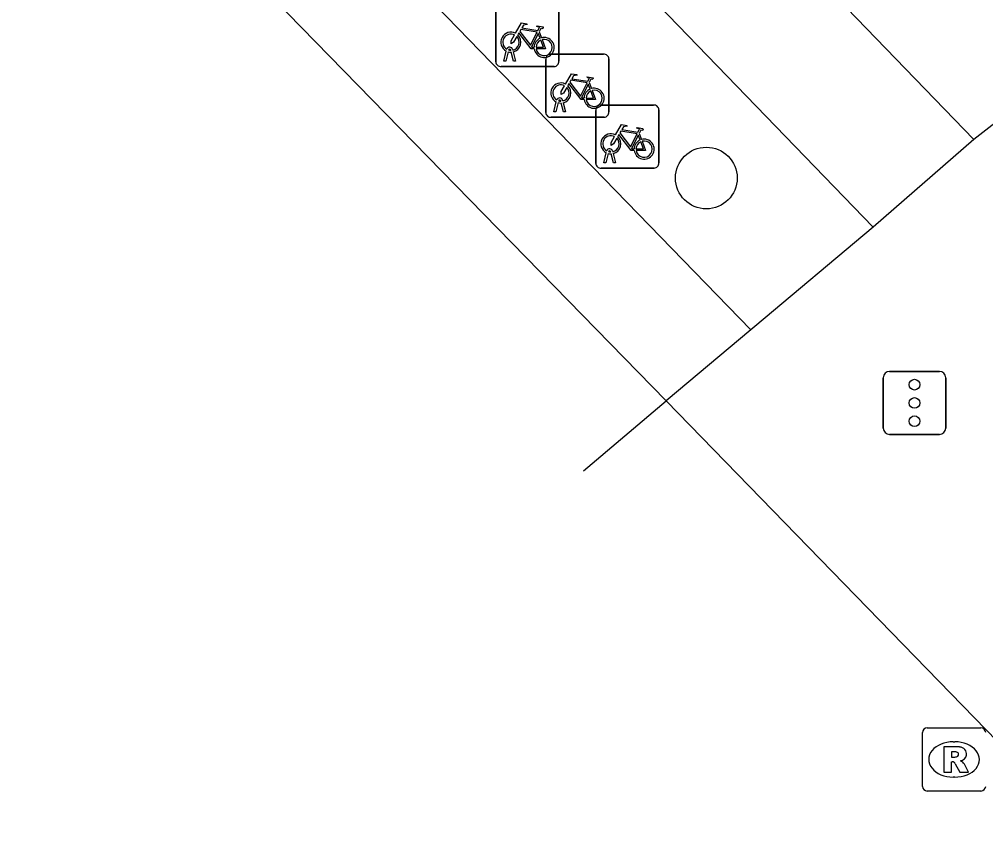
# Model space of a CAD drawing. Extents: x 161087 to 161922, y 382574 to 383873.
# Drawn here: x 161219.67 to 161234.98, y 383152.83 to 383165.64 of the extents above; entities that cross this region are included whole.
import ezdxf

# ---------------------------------------------------------------- set-up
doc = ezdxf.new("R2010")
doc.units = 0
for name, color, linetype in [('IMGEO_Berm_open', 7, 'Continuous'), ('IMGEO_Boom', 7, 'Continuous'), ('IMGEO_Fietsenrek', 7, 'Continuous'), ('IMGEO_Fietspad_gesloten', 7, 'Continuous'), ('IMGEO_Rijbaan_lokaal_gesloten', 7, 'Continuous'), ('IMGEO_Rijbaan_lokaal_open', 7, 'Continuous'), ('IMGEO_Rioolput', 7, 'Continuous'), ('IMGEO_Verkeersregelinstallatiepaal', 7, 'Continuous'), ('IMGEO_Voetgangersgebied_open', 7, 'Continuous')]:
    doc.layers.add(name, color=color, linetype=linetype)

msp = doc.modelspace()

# ---------------------------------------------------------------- linework, layer by layer
at = {"layer": 'IMGEO_Berm_open'}
msp.add_lwpolyline([(161200.711, 383192.181), (161231.254, 383160.721)], dxfattribs=at)
at = {"layer": 'IMGEO_Boom'}
msp.add_circle((161230.551, 383163.127), 0.489, dxfattribs=at)
at = {"layer": 'IMGEO_Fietsenrek'}
for p, q in [((161228.215, 383165.82), (161228.215, 383164.979)), ((161228.215, 383164.979), (161228.215, 383165.82)), ((161227.215, 383164.97), (161227.215, 383165.811)), ((161227.215, 383165.811), (161227.215, 383164.97)), ((161227.902, 383165.444), (161227.938, 383165.349)), ((161227.342, 383164.979), (161227.381, 383165.139)), ((161227.411, 383165.127), (161227.376, 383164.979)), ((161227.453, 383165.151), (161227.452, 383165.155)), ((161227.494, 383164.979), (161227.46, 383165.121)), ((161227.484, 383165.162), (161227.485, 383165.155)), ((161227.492, 383165.125), (161227.527, 383164.979)), ((161228.082, 383165.09), (161228.923, 383165.09)), ((161228.923, 383165.09), (161228.082, 383165.09)), ((161228.14, 383164.895), (161227.299, 383164.895)), ((161227.299, 383164.895), (161228.14, 383164.895)), ((161227.376, 383164.979), (161227.342, 383164.979)), ((161227.527, 383164.979), (161227.494, 383164.979)), ((161228.007, 383164.165), (161228.007, 383165.006)), ((161228.007, 383165.006), (161228.007, 383164.165)), ((161229.007, 383165.015), (161229.007, 383164.174)), ((161229.007, 383164.174), (161229.007, 383165.015)), ((161228.694, 383164.639), (161228.73, 383164.544)), ((161228.134, 383164.174), (161228.173, 383164.334)), ((161228.203, 383164.322), (161228.168, 383164.174)), ((161228.245, 383164.346), (161228.244, 383164.35)), ((161228.286, 383164.174), (161228.252, 383164.316)), ((161228.276, 383164.357), (161228.277, 383164.35)), ((161228.284, 383164.32), (161228.319, 383164.174)), ((161228.874, 383164.284), (161229.715, 383164.284)), ((161229.715, 383164.284), (161228.874, 383164.284)), ((161228.168, 383164.174), (161228.134, 383164.174)), ((161228.319, 383164.174), (161228.286, 383164.174)), ((161228.799, 383163.359), (161228.799, 383164.2)), ((161228.799, 383164.2), (161228.799, 383163.359)), ((161229.799, 383164.209), (161229.799, 383163.368)), ((161229.799, 383163.368), (161229.799, 383164.209)), ((161228.932, 383164.09), (161228.091, 383164.09)), ((161228.091, 383164.09), (161228.932, 383164.09)), ((161229.486, 383163.833), (161229.522, 383163.738)), ((161228.926, 383163.368), (161228.965, 383163.528)), ((161228.995, 383163.516), (161228.96, 383163.368)), ((161229.037, 383163.54), (161229.036, 383163.544)), ((161229.068, 383163.551), (161229.069, 383163.544)), ((161228.96, 383163.368), (161228.926, 383163.368)), ((161229.078, 383163.368), (161229.044, 383163.51)), ((161229.076, 383163.514), (161229.111, 383163.368)), ((161229.111, 383163.368), (161229.078, 383163.368)), ((161229.724, 383163.284), (161228.883, 383163.284)), ((161228.883, 383163.284), (161229.724, 383163.284))]:
    msp.add_line(p, q, dxfattribs=at)
for points in [[(161227.528, 383165.421), (161227.623, 383165.585), (161227.709, 383165.571), (161227.711, 383165.562), (161227.655, 383165.551), (161227.628, 383165.506), (161227.884, 383165.465)], [(161227.884, 383165.465), (161227.909, 383165.514), (161227.903, 383165.518), (161227.88, 383165.522), (161227.868, 383165.529), (161227.867, 383165.532), (161227.869, 383165.537), (161227.964, 383165.522), (161227.966, 383165.512), (161227.956, 383165.499), (161227.944, 383165.493), (161227.93, 383165.499), (161227.902, 383165.444)], [(161227.549, 383165.369), (161227.497, 383165.279), (161227.457, 383165.254), (161227.458, 383165.301), (161227.513, 383165.395)], [(161227.824, 383165.177), (161227.774, 383165.177), (161227.583, 383165.428), (161227.564, 383165.396)], [(161227.871, 383165.44), (161227.614, 383165.481), (161227.597, 383165.452), (161227.764, 383165.232), (161227.871, 383165.44)], [(161227.919, 383165.342), (161227.889, 383165.419), (161227.78, 383165.201), (161227.823, 383165.201)], [(161227.853, 383165.201), (161227.973, 383165.2), (161227.929, 383165.314)], [(161227.949, 383165.321), (161228.004, 383165.176), (161227.854, 383165.176)], [(161228.32, 383164.616), (161228.415, 383164.78), (161228.501, 383164.766), (161228.503, 383164.757), (161228.447, 383164.746), (161228.42, 383164.701), (161228.676, 383164.66)], [(161228.341, 383164.564), (161228.289, 383164.474), (161228.249, 383164.449), (161228.25, 383164.496), (161228.305, 383164.59)], [(161228.616, 383164.372), (161228.566, 383164.372), (161228.375, 383164.623), (161228.356, 383164.591)], [(161228.663, 383164.635), (161228.406, 383164.676), (161228.389, 383164.647), (161228.556, 383164.427), (161228.663, 383164.635)], [(161228.711, 383164.537), (161228.681, 383164.614), (161228.572, 383164.396), (161228.615, 383164.396)], [(161228.676, 383164.66), (161228.701, 383164.709), (161228.695, 383164.713), (161228.672, 383164.717), (161228.66, 383164.724), (161228.659, 383164.727), (161228.661, 383164.732), (161228.756, 383164.717), (161228.758, 383164.707), (161228.748, 383164.694), (161228.736, 383164.688), (161228.722, 383164.694), (161228.694, 383164.639)], [(161228.645, 383164.396), (161228.765, 383164.395), (161228.721, 383164.509)], [(161228.741, 383164.516), (161228.796, 383164.371), (161228.646, 383164.371)], [(161229.112, 383163.81), (161229.207, 383163.974), (161229.293, 383163.96), (161229.295, 383163.951), (161229.239, 383163.94), (161229.212, 383163.895), (161229.468, 383163.854)], [(161229.455, 383163.829), (161229.198, 383163.87), (161229.181, 383163.841), (161229.348, 383163.621), (161229.455, 383163.829)], [(161229.468, 383163.854), (161229.493, 383163.903), (161229.487, 383163.907), (161229.464, 383163.911), (161229.452, 383163.918), (161229.451, 383163.921), (161229.453, 383163.926), (161229.548, 383163.911), (161229.55, 383163.901), (161229.54, 383163.888), (161229.528, 383163.882), (161229.514, 383163.888), (161229.486, 383163.833)], [(161229.133, 383163.758), (161229.081, 383163.668), (161229.041, 383163.643), (161229.042, 383163.69), (161229.097, 383163.784)], [(161229.408, 383163.566), (161229.358, 383163.566), (161229.167, 383163.817), (161229.148, 383163.785)], [(161229.503, 383163.731), (161229.473, 383163.808), (161229.364, 383163.59), (161229.407, 383163.59)], [(161229.437, 383163.59), (161229.557, 383163.589), (161229.513, 383163.703)], [(161229.533, 383163.71), (161229.588, 383163.565), (161229.438, 383163.565)]]:
    msp.add_lwpolyline(points, dxfattribs=at)
for centre, radius, start, end in [((161227.455, 383165.28), 0.159, 62.6766, 242.1369), ((161227.455, 383165.28), 0.129, 63.3192, 238.903), ((161227.455, 383165.28), 0.129, 283.6043, 43.4302), ((161227.455, 383165.28), 0.159, 283.5766, 46.6042), ((161227.982, 383165.196), 0.159, 187.0065, 105.7708), ((161227.435, 383165.151), 0.0499, 12.8025, 158.6934), ((161227.982, 383165.196), 0.159, 113.3408, 178.3217), ((161227.982, 383165.196), 0.129, 113.923, 177.9556), ((161227.982, 383165.196), 0.129, 188.6715, 104.5883), ((161227.455, 383165.28), 0.159, 253.9967, 271.7867), ((161227.435, 383165.151), 0.0174, 12.8025, 163.4502), ((161227.455, 383165.28), 0.129, 253.415, 269.0204), ((161228.085, 383165.012), 0.0779, 92.4484, 184.2845), ((161228.085, 383165.012), 0.0779, 92.4484, 184.2845), ((161228.929, 383165.012), 0.0779, 2.4484, 94.2845), ((161228.929, 383165.012), 0.0779, 2.4484, 94.2845), ((161227.293, 383164.973), 0.0779, 182.4484, 274.2845), ((161227.293, 383164.973), 0.0779, 182.4484, 274.2845), ((161228.137, 383164.973), 0.0779, 272.4484, 4.2845), ((161228.137, 383164.973), 0.0779, 272.4484, 4.2845), ((161228.247, 383164.475), 0.159, 62.6766, 242.1369), ((161228.247, 383164.475), 0.129, 63.3192, 238.903), ((161228.247, 383164.475), 0.159, 283.5766, 46.6042), ((161228.247, 383164.475), 0.129, 283.6043, 43.4302), ((161228.774, 383164.391), 0.159, 113.3408, 178.3217), ((161228.774, 383164.391), 0.159, 187.0065, 105.7708), ((161228.774, 383164.391), 0.129, 113.923, 177.9556), ((161228.774, 383164.391), 0.129, 188.6715, 104.5883), ((161228.227, 383164.346), 0.0499, 12.8025, 158.6934), ((161228.247, 383164.475), 0.159, 253.9967, 271.7867), ((161228.227, 383164.346), 0.0174, 12.8025, 163.4502), ((161228.247, 383164.475), 0.129, 253.415, 269.0204), ((161228.877, 383164.206), 0.0779, 92.4484, 184.2845), ((161228.877, 383164.206), 0.0779, 92.4484, 184.2845), ((161229.721, 383164.206), 0.0779, 2.4484, 94.2845), ((161229.721, 383164.206), 0.0779, 2.4484, 94.2845), ((161228.085, 383164.168), 0.0779, 182.4484, 274.2845), ((161228.085, 383164.168), 0.0779, 182.4484, 274.2845), ((161228.929, 383164.168), 0.0779, 272.4484, 4.2845), ((161228.929, 383164.168), 0.0779, 272.4484, 4.2845), ((161229.039, 383163.669), 0.159, 62.6766, 242.1369), ((161229.039, 383163.669), 0.129, 63.3192, 238.903), ((161229.039, 383163.669), 0.129, 283.6043, 43.4302), ((161229.039, 383163.669), 0.159, 283.5766, 46.6042), ((161229.566, 383163.585), 0.159, 113.3408, 178.3217), ((161229.566, 383163.585), 0.159, 187.0065, 105.7708), ((161229.566, 383163.585), 0.129, 113.923, 177.9556), ((161229.566, 383163.585), 0.129, 188.6715, 104.5883), ((161229.019, 383163.54), 0.0499, 12.8025, 158.6934), ((161229.039, 383163.669), 0.159, 253.9967, 271.7867), ((161229.019, 383163.54), 0.0174, 12.8025, 163.4502), ((161229.039, 383163.669), 0.129, 253.415, 269.0204), ((161229.721, 383163.362), 0.0779, 272.4484, 4.2845), ((161229.721, 383163.362), 0.0779, 272.4484, 4.2845), ((161228.877, 383163.362), 0.0779, 182.4484, 274.2845), ((161228.877, 383163.362), 0.0779, 182.4484, 274.2845)]:
    msp.add_arc(centre, radius, start, end, dxfattribs=at)
at = {"layer": 'IMGEO_Fietspad_gesloten'}
for points in [[(161233.197, 383162.349), (161220.989, 383174.98), (161211.773, 383184.561), (161207.62, 383188.777), (161203.449, 383192.876), (161202.392, 383193.868)], [(161213.179, 383186.09), (161222.243, 383176.723), (161234.788, 383163.737)], [(161234.788, 383163.737), (161233.197, 383162.349)]]:
    msp.add_lwpolyline(points, dxfattribs=at)
at = {"layer": 'IMGEO_Rijbaan_lokaal_gesloten'}
for points in [[(161229.915, 383159.599), (161223.029, 383166.656), (161210.171, 383179.825), (161200.036, 383190.14), (161199.363, 383190.86)], [(161228.606, 383158.489), (161229.915, 383159.599)]]:
    msp.add_lwpolyline(points, dxfattribs=at)
at = {"layer": 'IMGEO_Rijbaan_lokaal_open'}
msp.add_lwpolyline([(161236.492, 383152.832), (161234.987, 383154.381), (161229.915, 383159.599)], dxfattribs=at)
at = {"layer": 'IMGEO_Rioolput'}
for p, q in [((161233.976, 383153.487), (161233.976, 383154.339)), ((161234.051, 383154.413), (161234.903, 383154.413)), ((161234.464, 383154.193), (161234.489, 383154.193)), ((161234.487, 383153.633), (161234.462, 383153.633)), ((161234.903, 383153.413), (161234.051, 383153.413))]:
    msp.add_line(p, q, dxfattribs=at)
for points in [[(161233.976, 383153.487), (161233.976, 383154.339)], [(161234.051, 383154.413), (161234.903, 383154.413)], [(161234.565, 383154.111), (161234.313, 383154.113), (161234.313, 383153.713)], [(161234.491, 383154.032), (161234.437, 383154.032), (161234.437, 383153.951)], [(161234.313, 383153.713), (161234.437, 383153.713), (161234.437, 383153.875), (161234.448, 383153.875)], [(161234.437, 383153.951), (161234.489, 383153.951)], [(161234.495, 383153.846), (161234.566, 383153.713), (161234.706, 383153.713), (161234.641, 383153.839)], [(161234.903, 383153.413), (161234.051, 383153.413)]]:
    msp.add_lwpolyline(points, dxfattribs=at)
for centre, radius, start, end in [((161234.053, 383154.337), 0.0765, 91.552, 178.448), ((161234.053, 383154.337), 0.0765, 91.552, 178.448), ((161234.901, 383154.337), 0.0765, 1.552, 88.448), ((161234.901, 383154.337), 0.0765, 1.552, 88.448), ((161234.497, 383153.936), 0.0964, 77.0061, 93.1865), ((161234.511, 383153.993), 0.0378, 276.6634, 79.6772), ((161234.564, 383154.001), 0.109, 350.3612, 89.416), ((161234.447, 383153.822), 0.0533, 26.0293, 88.6989), ((161234.473, 383154.14), 0.19, 274.7715, 282.9687), ((161234.562, 383154.001), 0.112, 277.5842, 350.9817), ((161234.546, 383153.786), 0.108, 29.5134, 73.7905), ((161234.053, 383153.489), 0.0765, 181.552, 268.448), ((161234.053, 383153.489), 0.0765, 181.552, 268.448), ((161234.901, 383153.489), 0.0765, 271.552, 358.448), ((161234.901, 383153.489), 0.0765, 271.552, 358.448)]:
    msp.add_arc(centre, radius, start, end, dxfattribs=at)
for centre, major_axis, ratio, start_param, end_param in [((161234.463, 383153.913), (-0.387, 0.002), 0.722429, 4.712389, 7.853982), ((161234.488, 383153.913), (-0.39, 0.002), 0.717154, 1.570796, 4.712389)]:
    msp.add_ellipse(centre, major_axis=major_axis, ratio=ratio, start_param=start_param, end_param=end_param, dxfattribs=at)
at = {"layer": 'IMGEO_Verkeersregelinstallatiepaal'}
for p, q in [((161233.455, 383160.063), (161234.245, 383160.063)), ((161234.245, 383160.063), (161233.455, 383160.063)), ((161233.355, 383159.163), (161233.355, 383159.963)), ((161233.355, 383159.963), (161233.355, 383159.163)), ((161234.345, 383159.963), (161234.345, 383159.163)), ((161234.345, 383159.163), (161234.345, 383159.963)), ((161234.245, 383159.063), (161233.455, 383159.063)), ((161233.455, 383159.063), (161234.245, 383159.063))]:
    msp.add_line(p, q, dxfattribs=at)
for centre in [(161233.85, 383159.853), (161233.85, 383159.563), (161233.85, 383159.273)]:
    msp.add_circle(centre, 0.085, dxfattribs=at)
for centre, start, end in [((161233.455, 383159.963), 90, 180), ((161233.455, 383159.963), 90, 180), ((161234.245, 383159.963), 0, 90), ((161234.245, 383159.963), 360, 90), ((161233.455, 383159.163), 180, 270), ((161233.455, 383159.163), 180, 270), ((161234.245, 383159.163), 270, 0), ((161234.245, 383159.163), 270, 0)]:
    msp.add_arc(centre, 0.1, start, end, dxfattribs=at)
at = {"layer": 'IMGEO_Voetgangersgebied_open'}
for points in [[(161247.047, 383173.276), (161234.788, 383163.737)], [(161233.197, 383162.349), (161231.319, 383160.775), (161231.254, 383160.721)], [(161231.254, 383160.721), (161229.915, 383159.599)]]:
    msp.add_lwpolyline(points, dxfattribs=at)

doc.saveas('drawing.dxf')
